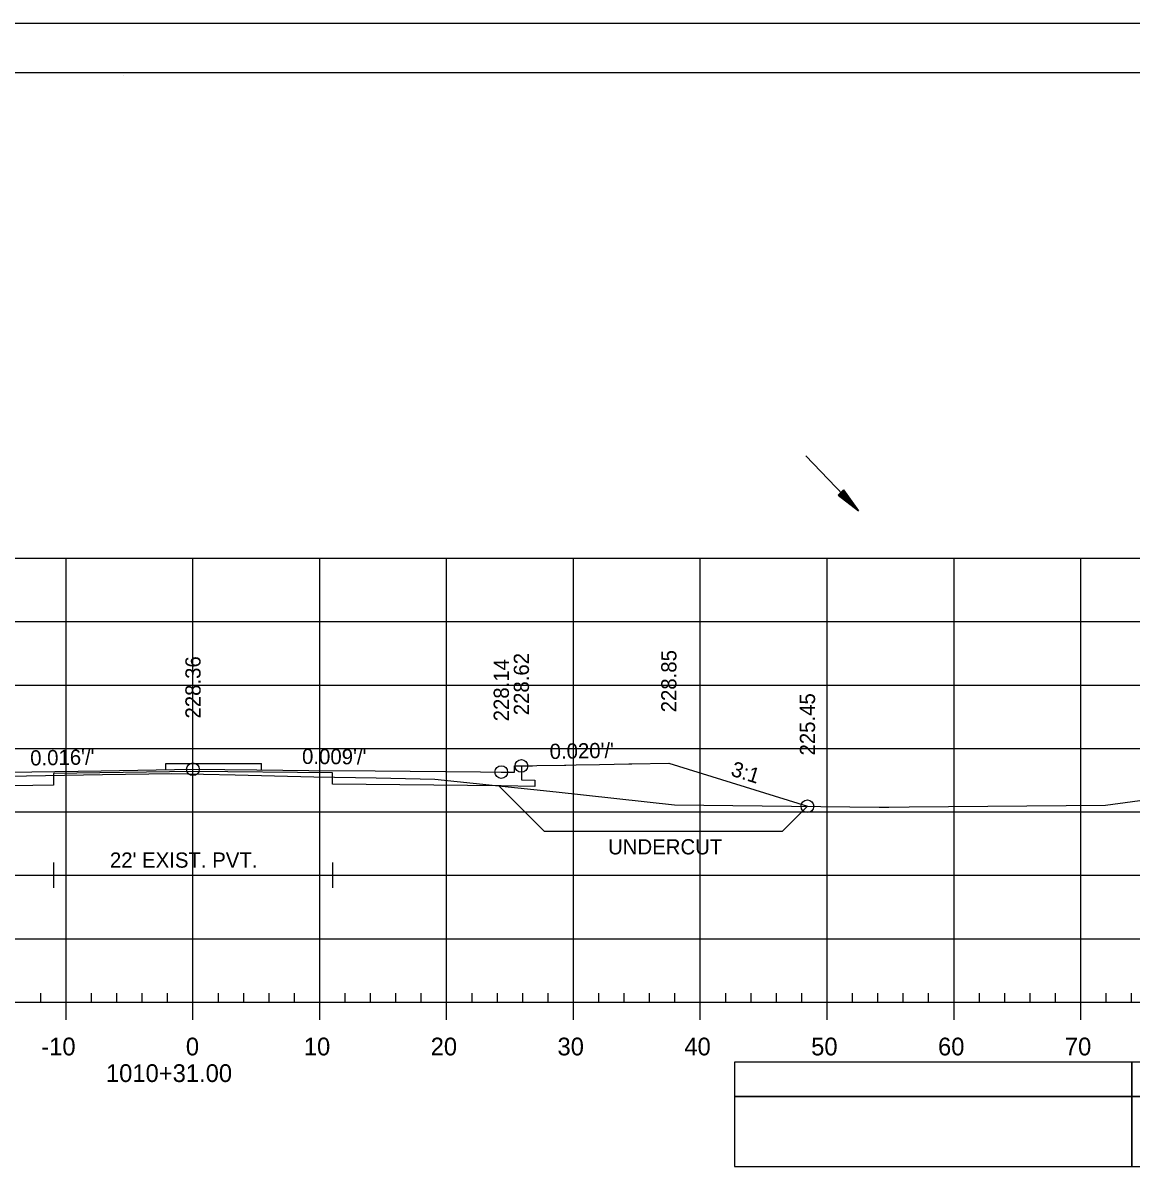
# Model space of a CAD drawing. Extents: x 1386544 to 1388153, y 379785 to 390999.
# Drawn here: x 1387353.1 to 1387440.5, y 381132.6 to 381223.9 of the extents above; entities that cross this region are included whole.
import ezdxf

# ---------------------------------------------------------------- set-up
doc = ezdxf.new("R2010")
doc.units = 0
for name, color, linetype in [('R_Alt Surface', 7, 'Continuous'), ('R_Axis', 7, 'Continuous'), ('R_Axis Annot', 7, 'Continuous'), ('R_Border', 7, 'Continuous'), ('R_Dimension', 7, 'Continuous'), ('R_Exist Surface', 7, 'Continuous'), ('R_Fin Surface', 7, 'Continuous'), ('R_Fin Surface Annot', 7, 'Continuous'), ('R_Grid', 7, 'Continuous'), ('R_No Plot', 7, 'Continuous'), ('R_Proposed Road', 7, 'Continuous'), ('R_Striping', 7, 'Continuous'), ('R_Water', 7, 'Continuous')]:
    doc.layers.add(name, color=color, linetype=linetype)

msp = doc.modelspace()

# ---------------------------------------------------------------- linework, layer by layer
at = {"layer": 'R_Alt Surface'}
for points in [[(1387392.405, 381165.3), (1387392.405, 381164.207), (1387393.461, 381164.187), (1387393.461, 381163.687), (1387390.821, 381163.735), (1387377.516, 381163.854), (1387377.515, 381164.77), (1387366.515, 381164.871), (1387355.515, 381164.692), (1387355.514, 381163.775), (1387347.287, 381163.645), (1387344.712, 381163.595), (1387344.712, 381164.095), (1387345.742, 381164.115), (1387345.742, 381165.208)], [(1387355.515, 381157.679), (1387355.515, 381155.679)], [(1387377.515, 381157.679), (1387377.515, 381155.679)], [(1387355.515, 381156.679), (1387377.515, 381156.679)]]:
    msp.add_lwpolyline(points, dxfattribs=at)
at = {"layer": 'R_Axis'}
for p, q in [((1387354.515, 381146.679), (1387354.515, 381147.379)), ((1387358.515, 381146.679), (1387358.515, 381147.379)), ((1387360.515, 381146.679), (1387360.515, 381147.379)), ((1387362.515, 381146.679), (1387362.515, 381147.379)), ((1387364.515, 381146.679), (1387364.515, 381147.379)), ((1387368.515, 381146.679), (1387368.515, 381147.379)), ((1387370.515, 381146.679), (1387370.515, 381147.379)), ((1387372.515, 381146.679), (1387372.515, 381147.379)), ((1387374.515, 381146.679), (1387374.515, 381147.379)), ((1387378.515, 381146.679), (1387378.515, 381147.379)), ((1387380.515, 381146.679), (1387380.515, 381147.379)), ((1387382.515, 381146.679), (1387382.515, 381147.379)), ((1387384.515, 381146.679), (1387384.515, 381147.379)), ((1387388.515, 381146.679), (1387388.515, 381147.379)), ((1387390.515, 381146.679), (1387390.515, 381147.379)), ((1387392.515, 381146.679), (1387392.515, 381147.379)), ((1387394.515, 381146.679), (1387394.515, 381147.379)), ((1387398.515, 381146.679), (1387398.515, 381147.379)), ((1387400.515, 381146.679), (1387400.515, 381147.379)), ((1387402.515, 381146.679), (1387402.515, 381147.379)), ((1387404.515, 381146.679), (1387404.515, 381147.379)), ((1387408.515, 381146.679), (1387408.515, 381147.379)), ((1387410.515, 381146.679), (1387410.515, 381147.379)), ((1387412.515, 381146.679), (1387412.515, 381147.379)), ((1387414.515, 381146.679), (1387414.515, 381147.379)), ((1387418.515, 381146.679), (1387418.515, 381147.379)), ((1387420.515, 381146.679), (1387420.515, 381147.379)), ((1387422.515, 381146.679), (1387422.515, 381147.379)), ((1387424.515, 381146.679), (1387424.515, 381147.379)), ((1387428.515, 381146.679), (1387428.515, 381147.379)), ((1387430.515, 381146.679), (1387430.515, 381147.379)), ((1387432.515, 381146.679), (1387432.515, 381147.379)), ((1387434.515, 381146.679), (1387434.515, 381147.379)), ((1387438.515, 381146.679), (1387438.515, 381147.379)), ((1387440.515, 381146.679), (1387440.515, 381147.379)), ((1387221.515, 381146.679), (1387511.515, 381146.679)), ((1387356.515, 381145.279), (1387356.515, 381146.679)), ((1387366.515, 381145.279), (1387366.515, 381146.679)), ((1387376.515, 381145.279), (1387376.515, 381146.679)), ((1387386.515, 381145.279), (1387386.515, 381146.679)), ((1387396.515, 381145.279), (1387396.515, 381146.679)), ((1387406.515, 381145.279), (1387406.515, 381146.679)), ((1387416.515, 381145.279), (1387416.515, 381146.679)), ((1387426.515, 381145.279), (1387426.515, 381146.679)), ((1387436.515, 381145.279), (1387436.515, 381146.679))]:
    msp.add_line(p, q, dxfattribs=at)
at = {"layer": 'R_Axis Annot'}
for points in [[(1387440.535, 381139.235), (1387511.515, 381139.235), (1387511.515, 381141.943), (1387440.535, 381141.943)], [(1387440.535, 381133.707), (1387511.515, 381133.707), (1387511.515, 381139.235), (1387440.535, 381139.235)]]:
    msp.add_lwpolyline(points, close=True, dxfattribs=at)
at = {"layer": 'R_Border'}
for p, q in [((1387208.515, 381219.972), (1387524.695, 381219.972)), ((1387361.035, 381219.712), (1387361.035, 381219.712)), ((1387361.035, 381219.712), (1387361.035, 381219.712))]:
    msp.add_line(p, q, dxfattribs=at)
at = {"layer": 'R_Dimension'}
for p, q in [((1387390.616, 381163.737), (1387394.228, 381160.125)), ((1387414.961, 381162.125), (1387412.962, 381160.125))]:
    msp.add_line(p, q, dxfattribs=at)
msp.add_lwpolyline([(1387412.962, 381160.125), (1387394.228, 381160.125)], dxfattribs=at)
at = {"layer": 'R_Exist Surface'}
msp.add_lwpolyline([(1387349.636, 381164.428), (1387353.403, 381164.528), (1387359.393, 381164.625), (1387364.839, 381164.715), (1387369.829, 381164.594), (1387376.031, 381164.45), (1387380.954, 381164.357), (1387385.594, 381164.262), (1387395.156, 381163.263), (1387404.473, 381162.241), (1387420.61, 381162.062), (1387421.364, 381162.054), (1387422.982, 381162.07), (1387438.47, 381162.203), (1387443.284, 381162.872)], dxfattribs=at)
at = {"layer": 'R_Fin Surface'}
msp.add_lwpolyline([(1387350.119, 381164.773), (1387359.28, 381164.919), (1387366.515, 381165.041), (1387371.541, 381164.989), (1387375.637, 381164.953), (1387380.884, 381164.902), (1387389.191, 381164.832), (1387390.821, 381164.819), (1387391.876, 381164.8), (1387391.877, 381165.14), (1387391.877, 381165.3), (1387392.079, 381165.3), (1387392.405, 381165.3), (1387393.276, 381165.317), (1387393.616, 381165.324), (1387395.793, 381165.366), (1387395.91, 381165.369), (1387396.728, 381165.385), (1387398.567, 381165.421), (1387400.889, 381165.467), (1387401.116, 381165.471), (1387404.031, 381165.529), (1387414.959, 381162.125)], dxfattribs=at)
at = {"layer": 'R_Grid'}
for p, q in [((1387221.515, 381181.679), (1387511.515, 381181.679)), ((1387356.515, 381146.679), (1387356.515, 381181.679)), ((1387366.515, 381146.679), (1387366.515, 381181.679)), ((1387376.515, 381146.679), (1387376.515, 381181.679)), ((1387386.515, 381146.679), (1387386.515, 381181.679)), ((1387396.515, 381146.679), (1387396.515, 381181.679)), ((1387406.515, 381146.679), (1387406.515, 381181.679)), ((1387416.515, 381146.679), (1387416.515, 381181.679)), ((1387426.515, 381146.679), (1387426.515, 381181.679)), ((1387436.515, 381146.679), (1387436.515, 381181.679)), ((1387221.515, 381176.679), (1387511.515, 381176.679)), ((1387221.515, 381171.679), (1387511.515, 381171.679)), ((1387221.515, 381166.679), (1387511.515, 381166.679)), ((1387221.515, 381161.679), (1387511.515, 381161.679)), ((1387221.515, 381156.679), (1387511.515, 381156.679)), ((1387221.515, 381151.679), (1387511.515, 381151.679)), ((1387221.515, 381146.679), (1387511.515, 381146.679))]:
    msp.add_line(p, q, dxfattribs=at)
at = {"layer": 'R_No Plot'}
msp.add_line((1387196.114, 381223.867), (1387529.447, 381223.867), dxfattribs=at)
for points in [[(1387196.107, 381223.867), (1387529.447, 381223.867), (1387529.447, 381010.529), (1387196.107, 381010.529)], [(1387442.435, 381219.972), (1387462.055, 381219.972), (1387462.055, 381210.092), (1387478.167, 381210.092), (1387501.367, 381210.092), (1387501.367, 381185.76), (1387524.695, 381185.76), (1387524.695, 381014.512), (1387208.515, 381014.512), (1387208.515, 381219.972)]]:
    msp.add_lwpolyline(points, close=True, dxfattribs=at)
for centre in [(1387366.515, 381165.041), (1387390.821, 381164.819), (1387392.405, 381165.3), (1387414.959, 381162.125)]:
    msp.add_circle(centre, 0.5, dxfattribs=at)
at = {"layer": 'R_Proposed Road'}
for p, q in [((1387364.385, 381165.005), (1387364.385, 381165.505)), ((1387364.385, 381165.505), (1387371.905, 381165.486)), ((1387371.905, 381164.986), (1387371.905, 381165.486))]:
    msp.add_line(p, q, dxfattribs=at)
at = {"layer": 'R_Striping'}
for points in [[(1387409.196, 381139.237), (1387440.535, 381139.237), (1387440.535, 381141.943), (1387409.196, 381141.943)], [(1387409.196, 381133.715), (1387440.535, 381133.715), (1387440.535, 381139.237), (1387409.196, 381139.237)]]:
    msp.add_lwpolyline(points, close=True, dxfattribs=at)
at = {"layer": 'R_Water'}
for p, q in [((1387414.831, 381189.753), (1387418.972, 381185.41)), ((1387417.809, 381187.065), (1387417.374, 381186.651)), ((1387417.809, 381187.065), (1387417.374, 381186.651)), ((1387417.736, 381186.995), (1387418.504, 381185.901)), ((1387417.736, 381186.995), (1387418.504, 381185.901)), ((1387417.772, 381187.03), (1387418.741, 381185.652)), ((1387417.772, 381187.03), (1387418.741, 381185.652)), ((1387417.809, 381187.065), (1387418.972, 381185.41)), ((1387417.809, 381187.065), (1387418.972, 381185.41)), ((1387417.374, 381186.651), (1387418.972, 381185.41)), ((1387417.374, 381186.651), (1387418.972, 381185.41)), ((1387417.411, 381186.685), (1387418.741, 381185.652)), ((1387417.411, 381186.685), (1387418.741, 381185.652)), ((1387417.448, 381186.72), (1387418.504, 381185.901)), ((1387417.448, 381186.72), (1387418.504, 381185.901)), ((1387417.484, 381186.755), (1387418.274, 381186.142)), ((1387417.484, 381186.755), (1387418.274, 381186.142)), ((1387417.521, 381186.79), (1387418.04, 381186.387)), ((1387417.521, 381186.79), (1387418.04, 381186.387)), ((1387417.558, 381186.825), (1387417.81, 381186.629)), ((1387417.558, 381186.825), (1387417.81, 381186.629)), ((1387417.626, 381186.89), (1387417.81, 381186.629)), ((1387417.626, 381186.89), (1387417.81, 381186.629)), ((1387417.662, 381186.924), (1387418.04, 381186.387)), ((1387417.662, 381186.924), (1387418.04, 381186.387)), ((1387417.699, 381186.96), (1387418.274, 381186.142)), ((1387417.699, 381186.96), (1387418.274, 381186.142))]:
    msp.add_line(p, q, dxfattribs=at)

# ---------------------------------------------------------------- texts
at = {"layer": 'R_Axis Annot'}
for s, p in [('-10', (1387354.554, 381142.479)), ('0', (1387365.954, 381142.479)), ('10', (1387375.254, 381142.479)), ('20', (1387385.254, 381142.479)), ('30', (1387395.254, 381142.479)), ('40', (1387405.254, 381142.479)), ('50', (1387415.254, 381142.479)), ('60', (1387425.254, 381142.479)), ('70', (1387435.254, 381142.479)), ('1010+31.00', (1387359.654, 381140.379))]:
    msp.add_text(s, height=1.4, dxfattribs=at).set_placement(p)
at = {"layer": 'R_Dimension'}
msp.add_text('UNDERCUT', height=1.2, dxfattribs=at).set_placement((1387399.243, 381158.325))
at = {"layer": 'R_Fin Surface Annot'}
for s, rotation, p in [('228.85', 90, (1387404.631, 381169.529)), ('228.36', 90, (1387367.115, 381169.041)), ('228.14', 90, (1387391.421, 381168.819)), ('228.62', 90, (1387393.005, 381169.3)), ('225.45', 90, (1387415.559, 381166.125)), ("0.020'/'", 1.12778, (1387394.647, 381165.844)), ("0.016'/'", 0.93201, (1387353.69, 381165.332)), ("0.009'/'", 359.47628, (1387375.111, 381165.462)), ('3:1', 342.70199, (1387408.849, 381164.552))]:
    msp.add_text(s, height=1.2, rotation=rotation, dxfattribs=at).set_placement(p)
at = {"layer": 'R_No Plot'}
msp.add_text('+', height=0.1, dxfattribs=at).set_placement((1387403.988, 381165.479))
at = {"layer": 'R_Water'}
msp.add_text("22' EXIST. PVT.", height=1.2, dxfattribs=at).set_placement((1387359.967, 381157.279))

doc.saveas('drawing.dxf')
